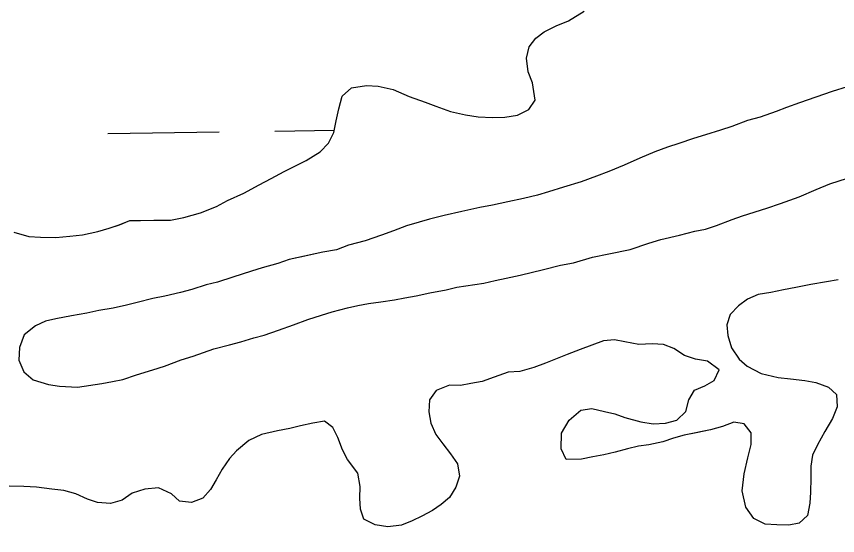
# Model space of a CAD drawing. Extents: x 3807117 to 3845308, y 337856 to 363736.
# Drawn here: x 3821539.5 to 3821776, y 345777.7 to 345927.2 of the extents above; entities that cross this region are included whole.
import ezdxf

# ---------------------------------------------------------------- set-up
doc = ezdxf.new("R2010")
doc.units = 0
for name, color, linetype in [('V-GRID-MAJR', 7, 'Continuous'), ('V-TOPO-SHOR', 7, 'Continuous'), ('V-WETL-SWMP', 7, 'Continuous')]:
    doc.layers.add(name, color=color, linetype=linetype)

msp = doc.modelspace()

# ---------------------------------------------------------------- linework, layer by layer
at = {"layer": 'V-GRID-MAJR'}
msp.add_spline([(3821974.84, 343440.35), (3821884.97, 349497.4), (3821795.06, 355557.53), (3821705.15, 361617.66), (3821705.1, 361620.74)], degree=3, dxfattribs=at)
at = {"layer": 'V-TOPO-SHOR'}
for points in [[(3821575.26, 345868.49), (3821579.14, 345868.54), (3821583.85, 345868.58), (3821587.73, 345869.3), (3821592.54, 345870.71), (3821597.11, 345872.5), (3821600.32, 345874.22), (3821604.97, 345876.31), (3821609.41, 345878.71), (3821612.84, 345880.51), (3821616.58, 345882.53), (3821619.87, 345884.25), (3821623, 345885.75), (3821626.97, 345888.22), (3821629.42, 345890.71), (3821630.97, 345893.82), (3821631.6, 345897.16), (3821632.32, 345900.58), (3821633.33, 345904.22), (3821636.02, 345906.7), (3821640.35, 345907.35), (3821643.7, 345907.17), (3821648.02, 345906.23), (3821652.57, 345904.21), (3821657.2, 345902.5), (3821660.31, 345901.34), (3821664.55, 345899.86), (3821668.88, 345898.91), (3821672.45, 345898.35), (3821676.63, 345898.16), (3821680.12, 345898.21), (3821683.78, 345898.79), (3821687.06, 345900.44), (3821688.91, 345903.16), (3821688.11, 345908.11), (3821686.92, 345911.31), (3821686.42, 345915.19), (3821687.21, 345918.46), (3821689.06, 345920.95), (3821691.5, 345922.76), (3821694.94, 345924.48), (3821698.45, 345925.97), (3821702.96, 345928.75)], [(3821778.74, 345906.99), (3821774.4, 345905.59), (3821769.67, 345903.95), (3821765.02, 345902.31), (3821761.28, 345901.05), (3821758.31, 345899.86), (3821753.66, 345898.22), (3821750.07, 345897.26), (3821745.5, 345895.55), (3821742.29, 345894.44), (3821737.95, 345893.1), (3821734.44, 345892.07), (3821730.25, 345890.66), (3821726.97, 345889.62), (3821723.31, 345888.21), (3821719.04, 345886.41), (3821714.53, 345884.4), (3821710.11, 345882.53), (3821706.6, 345881.19), (3821702.18, 345879.55), (3821697.07, 345878.08), (3821692.73, 345876.74), (3821689.6, 345875.78), (3821685.56, 345874.82), (3821680.99, 345873.87), (3821676.57, 345872.84), (3821672.92, 345872.19), (3821667.81, 345871.01), (3821662.71, 345869.91)], [(3821662.71, 345869.91), (3821658.45, 345868.81), (3821655.47, 345868), (3821651.89, 345866.88), (3821648.15, 345865.47), (3821644.65, 345864.21), (3821639.92, 345862.57), (3821635.12, 345861.32), (3821631.68, 345860.05), (3821627.73, 345859.33), (3821622.55, 345858.23), (3821618.05, 345857.27), (3821614.77, 345856.08), (3821610.28, 345854.83), (3821607.23, 345853.86), (3821601.81, 345852.16), (3821597.47, 345850.75), (3821594.19, 345849.94), (3821590.08, 345848.6), (3821586.8, 345847.72), (3821582.23, 345846.69), (3821578.8, 345845.96), (3821574.31, 345844.85), (3821571.18, 345844.12), (3821567.37, 345843.24), (3821563.26, 345842.51), (3821559.83, 345841.78), (3821555.42, 345840.98), (3821550.85, 345840.1), (3821547.88, 345839.44), (3821544.98, 345838.17), (3821541.76, 345835.54), (3821540.44, 345831.9), (3821540.26, 345828.25), (3821541.68, 345824.89), (3821544.39, 345822.59), (3821548.79, 345821.26), (3821551.98, 345820.78), (3821557.08, 345820.51), (3821564.08, 345821.52), (3821567.2, 345822.1), (3821570.17, 345822.68), (3821574.06, 345824.02), (3821578.79, 345825.43), (3821582.14, 345826.54), (3821586.95, 345828.33), (3821590.45, 345829.44), (3821596.4, 345831.52), (3821600.9, 345832.7), (3821604.1, 345833.51), (3821607.91, 345834.7), (3821610.88, 345835.43), (3821615, 345836.84), (3821619.27, 345838.41), (3821623.46, 345839.97), (3821627.35, 345841.23), (3821630.48, 345842.19), (3821634.9, 345843.3), (3821637.87, 345844.03), (3821640.91, 345844.54), (3821644.49, 345845.04), (3821648.37, 345845.62), (3821651.34, 345846.21), (3821654.62, 345846.79), (3821658.58, 345847.59), (3821663.22, 345848.47), (3821666.35, 345849.28), (3821674.11, 345850.43), (3821677.39, 345851.17), (3821680.51, 345851.83), (3821684.55, 345852.71), (3821691.25, 345854.32), (3821696.2, 345855.58), (3821699.94, 345856.23), (3821705.42, 345857.93), (3821710.07, 345858.88), (3821716.24, 345860.13), (3821721.58, 345861.91), (3821725.08, 345863.02), (3821730.49, 345864.2), (3821734.83, 345865.38), (3821737.96, 345865.96), (3821741.08, 345867), (3821745.58, 345868.71), (3821748.63, 345869.83), (3821755.57, 345871.98), (3821759.54, 345873.31), (3821764.87, 345875.25), (3821769.83, 345877.41), (3821773.72, 345879.05), (3821778.83, 345880.61)], [(3821538.81, 345865.06), (3821543.13, 345863.81), (3821546.48, 345863.63), (3821550.89, 345863.6), (3821554.92, 345863.94), (3821558.57, 345864.37), (3821562.99, 345865.32), (3821566.19, 345866.21), (3821569.17, 345867.17), (3821572.21, 345868.44), (3821575.26, 345868.49)], [(3821776.11, 345851.42), (3821772.76, 345850.76), (3821768.27, 345850.04), (3821763.93, 345849.16), (3821760.35, 345848.5), (3821756.77, 345847.77), (3821753.11, 345847.12), (3821750.06, 345845.77), (3821747.46, 345843.89), (3821745.08, 345841.41), (3821744.07, 345838.45), (3821744.35, 345835.33), (3821745.46, 345831.82), (3821747.64, 345828.53), (3821749.91, 345826.54), (3821754, 345824.45), (3821758.85, 345823.27), (3821762.42, 345822.86), (3821766.52, 345822.37), (3821769.71, 345821.82), (3821773.35, 345820.49), (3821775.62, 345818.34), (3821775.82, 345814.77), (3821774.5, 345811.43), (3821772.34, 345807.73), (3821770.18, 345803.87), (3821768.78, 345800.91), (3821768.3, 345797.72), (3821768.27, 345794.23), (3821768.17, 345790.27), (3821767.99, 345787.08), (3821767.35, 345783.51), (3821764.9, 345781.33), (3821761.93, 345780.74), (3821758.43, 345780.85), (3821755.09, 345781.03), (3821751.83, 345782.65), (3821749.58, 345785.94), (3821748.48, 345790.66), (3821749.05, 345795.52), (3821750.15, 345800.15), (3821751.09, 345803.95), (3821751.12, 345807.29), (3821749.09, 345809.89), (3821746.05, 345810.37), (3821742.85, 345809.11), (3821739.42, 345808.15), (3821735.23, 345807.34), (3821731.8, 345806.68), (3821728.75, 345805.8), (3821725.63, 345804.68), (3821721.59, 345803.88), (3821718.62, 345803.45), (3821715.5, 345802.71), (3821711.92, 345801.75), (3821708.64, 345801.02), (3821705.52, 345800.36), (3821702.24, 345799.7), (3821697.83, 345799.66), (3821696.41, 345802.72), (3821696.45, 345807.2), (3821698.68, 345810.98), (3821702.05, 345813.85), (3821705.25, 345814.28), (3821708.89, 345813.49), (3821711.85, 345812.78), (3821714.73, 345811.77), (3821719.29, 345810.51), (3821722.85, 345809.88), (3821726.43, 345810.07), (3821729.71, 345810.96), (3821732.24, 345813.45), (3821733.18, 345816.86), (3821734.79, 345819.59), (3821737.77, 345820.86), (3821740.44, 345822.36), (3821741.84, 345825.46), (3821738.51, 345827.92), (3821735.1, 345828.56), (3821731.91, 345829.57), (3821728.81, 345831.57), (3821725.85, 345832.74), (3821722.58, 345832.99), (3821718.71, 345832.8), (3821714.68, 345833.51), (3821711.72, 345834.07), (3821708.52, 345833.79), (3821705.24, 345832.6), (3821701.89, 345831.34)], [(3821701.89, 345831.34), (3821698.08, 345829.85), (3821695.18, 345828.73), (3821691.82, 345827.39), (3821688.54, 345826.12), (3821684.5, 345824.94), (3821681.15, 345824.74), (3821677.11, 345823.33), (3821673.6, 345822.14), (3821670.41, 345821.48), (3821667.36, 345820.97), (3821664.24, 345821), (3821660.35, 345819.51), (3821658.43, 345816.86), (3821658.25, 345813.37), (3821658.83, 345810.09), (3821660.25, 345806.81), (3821662.28, 345804.13), (3821664.54, 345801.3), (3821666.57, 345798.4), (3821667.07, 345794.82), (3821666.06, 345791.63), (3821664.21, 345788.68), (3821661.84, 345786.65), (3821659.31, 345784.99), (3821656.26, 345783.35), (3821653.51, 345782), (3821650.38, 345780.73), (3821646.5, 345780.23), (3821642.78, 345780.79), (3821639.6, 345782.49), (3821638.56, 345785.31), (3821638.43, 345788.51), (3821638.54, 345791.85), (3821637.81, 345795.66), (3821634.87, 345799.64), (3821633.45, 345802.46), (3821632.11, 345805.97), (3821630.61, 345808.87), (3821628.19, 345810.72), (3821624.92, 345810.14), (3821621.34, 345809.33), (3821618.29, 345808.52), (3821614.71, 345807.86), (3821610.06, 345806.83), (3821606.48, 345805.12), (3821602.88, 345802.18), (3821600.89, 345799.91), (3821598.73, 345796.81), (3821597.03, 345793.79), (3821595.41, 345790.98), (3821593.19, 345788.49), (3821589.91, 345787.23), (3821586.49, 345787.64), (3821584.15, 345789.79), (3821580.44, 345791.49), (3821576.48, 345791.14), (3821572.9, 345789.95), (3821569.99, 345787.92), (3821566.64, 345786.96), (3821562.92, 345787.22), (3821559.96, 345788.23), (3821556.63, 345789.78), (3821553.21, 345790.72), (3821549.72, 345791.13), (3821545.31, 345791.7), (3821541.66, 345791.88), (3821537.48, 345791.91)]]:
    msp.add_lwpolyline(points, dxfattribs=at)
at = {"layer": 'V-WETL-SWMP'}
for p, q in [((3821698.45, 345925.97), (3821702.96, 345928.75)), ((3821694.94, 345924.48), (3821698.45, 345925.97)), ((3821691.5, 345922.76), (3821694.94, 345924.48)), ((3821687.21, 345918.46), (3821689.05, 345920.95)), ((3821689.05, 345920.95), (3821691.5, 345922.76)), ((3821686.42, 345915.19), (3821687.21, 345918.46)), ((3821686.92, 345911.31), (3821686.42, 345915.19)), ((3821688.11, 345908.11), (3821686.92, 345911.31)), ((3821633.34, 345904.22), (3821636.02, 345906.7)), ((3821636.02, 345906.7), (3821640.36, 345907.35)), ((3821640.36, 345907.35), (3821643.7, 345907.17)), ((3821643.7, 345907.17), (3821648.03, 345906.23)), ((3821688.91, 345903.16), (3821688.11, 345908.11)), ((3821778.74, 345906.99), (3821774.4, 345905.58)), ((3821632.32, 345900.58), (3821633.34, 345904.22)), ((3821648.03, 345906.23), (3821652.57, 345904.21)), ((3821652.57, 345904.21), (3821657.2, 345902.5)), ((3821774.4, 345905.58), (3821769.67, 345903.95)), ((3821657.2, 345902.5), (3821660.31, 345901.34)), ((3821687.06, 345900.44), (3821688.91, 345903.16)), ((3821765.02, 345902.31), (3821761.28, 345901.05)), ((3821769.67, 345903.95), (3821765.02, 345902.31)), ((3821631.61, 345897.16), (3821632.32, 345900.58)), ((3821660.31, 345901.34), (3821664.55, 345899.86)), ((3821664.55, 345899.86), (3821668.88, 345898.91)), ((3821683.78, 345898.79), (3821687.06, 345900.44)), ((3821758.31, 345899.86), (3821753.65, 345898.22)), ((3821761.28, 345901.05), (3821758.31, 345899.86)), ((3821630.97, 345893.82), (3821631.61, 345897.16)), ((3821668.88, 345898.91), (3821672.45, 345898.35)), ((3821672.45, 345898.35), (3821676.63, 345898.16)), ((3821676.63, 345898.16), (3821680.13, 345898.21)), ((3821680.13, 345898.21), (3821683.78, 345898.79)), ((3821750.07, 345897.26), (3821745.5, 345895.55)), ((3821753.65, 345898.22), (3821750.07, 345897.26)), ((3821745.5, 345895.55), (3821742.29, 345894.44)), ((3821565.9, 345893.47), (3821597.9, 345893.95)), ((3821613.9, 345894.19), (3821631.09, 345894.45)), ((3821629.42, 345890.71), (3821630.97, 345893.82)), ((3821737.95, 345893.11), (3821734.44, 345892.07)), ((3821742.29, 345894.44), (3821737.95, 345893.11)), ((3821626.97, 345888.22), (3821629.42, 345890.71)), ((3821730.25, 345890.66), (3821726.97, 345889.62)), ((3821734.44, 345892.07), (3821730.25, 345890.66)), ((3821623, 345885.75), (3821626.97, 345888.22)), ((3821723.31, 345888.21), (3821719.04, 345886.41)), ((3821726.97, 345889.62), (3821723.31, 345888.21)), ((3821619.87, 345884.25), (3821623, 345885.75)), ((3821719.04, 345886.41), (3821714.53, 345884.4)), ((3821616.58, 345882.53), (3821619.87, 345884.25)), ((3821714.53, 345884.4), (3821710.11, 345882.53)), ((3821609.41, 345878.71), (3821612.84, 345880.51)), ((3821612.84, 345880.51), (3821616.58, 345882.53)), ((3821706.6, 345881.19), (3821702.18, 345879.56)), ((3821710.11, 345882.53), (3821706.6, 345881.19)), ((3821773.72, 345879.05), (3821778.83, 345880.61)), ((3821604.98, 345876.31), (3821609.41, 345878.71)), ((3821702.18, 345879.56), (3821697.07, 345878.08)), ((3821769.83, 345877.41), (3821773.72, 345879.05)), ((3821600.32, 345874.22), (3821604.98, 345876.31)), ((3821689.6, 345875.78), (3821685.56, 345874.82)), ((3821692.73, 345876.74), (3821689.6, 345875.78)), ((3821697.07, 345878.08), (3821692.73, 345876.74)), ((3821764.87, 345875.25), (3821769.83, 345877.41)), ((3821597.11, 345872.5), (3821600.32, 345874.22)), ((3821680.99, 345873.87), (3821676.57, 345872.84)), ((3821685.56, 345874.82), (3821680.99, 345873.87)), ((3821759.54, 345873.31), (3821764.87, 345875.25)), ((3821592.54, 345870.71), (3821597.11, 345872.5)), ((3821667.82, 345871.01), (3821662.71, 345869.91)), ((3821672.92, 345872.19), (3821667.82, 345871.01)), ((3821676.57, 345872.84), (3821672.92, 345872.19)), ((3821748.63, 345869.83), (3821755.57, 345871.98)), ((3821755.57, 345871.98), (3821759.54, 345873.31)), ((3821583.85, 345868.58), (3821587.73, 345869.31)), ((3821587.73, 345869.31), (3821592.54, 345870.71)), ((3821658.45, 345868.81), (3821655.47, 345868)), ((3821662.71, 345869.91), (3821658.45, 345868.81)), ((3821741.08, 345867), (3821745.58, 345868.71)), ((3821745.58, 345868.71), (3821748.63, 345869.83)), ((3821566.19, 345866.21), (3821569.16, 345867.17)), ((3821569.16, 345867.17), (3821572.22, 345868.44)), ((3821572.22, 345868.44), (3821575.26, 345868.49)), ((3821575.26, 345868.49), (3821579.14, 345868.54)), ((3821579.14, 345868.54), (3821583.85, 345868.58)), ((3821651.89, 345866.88), (3821648.15, 345865.47)), ((3821655.47, 345868), (3821651.89, 345866.88)), ((3821737.96, 345865.96), (3821741.08, 345867)), ((3821538.81, 345865.06), (3821543.13, 345863.81)), ((3821550.89, 345863.6), (3821554.92, 345863.94)), ((3821554.92, 345863.94), (3821558.57, 345864.37)), ((3821558.57, 345864.37), (3821562.99, 345865.32)), ((3821562.99, 345865.32), (3821566.19, 345866.21)), ((3821644.65, 345864.21), (3821639.92, 345862.57)), ((3821648.15, 345865.47), (3821644.65, 345864.21)), ((3821725.08, 345863.02), (3821730.49, 345864.2)), ((3821730.49, 345864.2), (3821734.83, 345865.38)), ((3821734.83, 345865.38), (3821737.96, 345865.96)), ((3821543.13, 345863.81), (3821546.48, 345863.63)), ((3821546.48, 345863.63), (3821550.89, 345863.6)), ((3821639.92, 345862.57), (3821635.12, 345861.32)), ((3821716.24, 345860.13), (3821721.58, 345861.91)), ((3821721.58, 345861.91), (3821725.08, 345863.02)), ((3821627.73, 345859.32), (3821618.05, 345857.27)), ((3821631.69, 345860.05), (3821627.73, 345859.32)), ((3821635.12, 345861.32), (3821631.69, 345860.05)), ((3821710.07, 345858.89), (3821716.24, 345860.13)), ((3821618.05, 345857.27), (3821614.77, 345856.08)), ((3821699.94, 345856.23), (3821705.42, 345857.93)), ((3821705.42, 345857.93), (3821710.07, 345858.89)), ((3821610.28, 345854.83), (3821607.23, 345853.86)), ((3821614.77, 345856.08), (3821610.28, 345854.83)), ((3821691.25, 345854.32), (3821696.2, 345855.58)), ((3821696.2, 345855.58), (3821699.94, 345856.23)), ((3821601.81, 345852.16), (3821597.47, 345850.75)), ((3821607.23, 345853.86), (3821601.81, 345852.16)), ((3821680.51, 345851.83), (3821684.55, 345852.71)), ((3821684.55, 345852.71), (3821691.25, 345854.32)), ((3821594.19, 345849.94), (3821590.08, 345848.6)), ((3821597.47, 345850.75), (3821594.19, 345849.94)), ((3821666.35, 345849.28), (3821674.11, 345850.43)), ((3821674.11, 345850.43), (3821677.39, 345851.17)), ((3821677.39, 345851.17), (3821680.51, 345851.83)), ((3821768.27, 345850.04), (3821763.93, 345849.16)), ((3821772.76, 345850.76), (3821768.27, 345850.04)), ((3821776.11, 345851.42), (3821772.76, 345850.76)), ((3821586.8, 345847.72), (3821582.23, 345846.69)), ((3821590.08, 345848.6), (3821586.8, 345847.72)), ((3821654.62, 345846.79), (3821658.58, 345847.59)), ((3821658.58, 345847.59), (3821663.22, 345848.47)), ((3821663.22, 345848.47), (3821666.35, 345849.28)), ((3821756.77, 345847.77), (3821753.11, 345847.12)), ((3821760.35, 345848.5), (3821756.77, 345847.77)), ((3821763.93, 345849.16), (3821760.35, 345848.5)), ((3821578.8, 345845.96), (3821574.31, 345844.85)), ((3821582.23, 345846.69), (3821578.8, 345845.96)), ((3821640.91, 345844.54), (3821644.49, 345845.05)), ((3821644.49, 345845.05), (3821648.37, 345845.62)), ((3821648.37, 345845.62), (3821651.34, 345846.21)), ((3821651.34, 345846.21), (3821654.62, 345846.79)), ((3821750.06, 345845.77), (3821747.46, 345843.89)), ((3821753.11, 345847.12), (3821750.06, 345845.77)), ((3821567.37, 345843.24), (3821563.26, 345842.51)), ((3821571.18, 345844.12), (3821567.37, 345843.24)), ((3821574.31, 345844.85), (3821571.18, 345844.12)), ((3821630.48, 345842.19), (3821634.9, 345843.3)), ((3821634.9, 345843.3), (3821637.87, 345844.03)), ((3821637.87, 345844.03), (3821640.91, 345844.54)), ((3821747.46, 345843.89), (3821745.08, 345841.4)), ((3821555.42, 345840.98), (3821550.85, 345840.1)), ((3821559.83, 345841.78), (3821555.42, 345840.98)), ((3821563.26, 345842.51), (3821559.83, 345841.78)), ((3821623.46, 345839.97), (3821627.35, 345841.23)), ((3821627.35, 345841.23), (3821630.48, 345842.19)), ((3821745.08, 345841.4), (3821744.07, 345838.45)), ((3821544.98, 345838.17), (3821541.76, 345835.54)), ((3821547.88, 345839.44), (3821544.98, 345838.17)), ((3821550.85, 345840.1), (3821547.88, 345839.44)), ((3821615, 345836.84), (3821619.27, 345838.41)), ((3821619.27, 345838.41), (3821623.46, 345839.97)), ((3821744.07, 345838.45), (3821744.35, 345835.33)), ((3821541.76, 345835.54), (3821540.44, 345831.9)), ((3821610.88, 345835.43), (3821615, 345836.84)), ((3821600.9, 345832.7), (3821604.1, 345833.51)), ((3821604.1, 345833.51), (3821607.91, 345834.7)), ((3821607.91, 345834.7), (3821610.88, 345835.43)), ((3821708.53, 345833.79), (3821705.25, 345832.6)), ((3821711.72, 345834.07), (3821708.53, 345833.79)), ((3821714.68, 345833.51), (3821711.72, 345834.07)), ((3821718.71, 345832.8), (3821714.68, 345833.51)), ((3821744.35, 345835.33), (3821745.46, 345831.82)), ((3821540.44, 345831.9), (3821540.26, 345828.25)), ((3821590.45, 345829.44), (3821596.4, 345831.52)), ((3821596.4, 345831.52), (3821600.9, 345832.7)), ((3821701.89, 345831.34), (3821698.08, 345829.85)), ((3821705.25, 345832.6), (3821701.89, 345831.34)), ((3821722.59, 345832.99), (3821718.71, 345832.8)), ((3821725.85, 345832.74), (3821722.59, 345832.99)), ((3821728.81, 345831.58), (3821725.85, 345832.74)), ((3821731.91, 345829.57), (3821728.81, 345831.58)), ((3821745.46, 345831.82), (3821747.64, 345828.53)), ((3821586.95, 345828.33), (3821590.45, 345829.44)), ((3821695.18, 345828.73), (3821691.82, 345827.39)), ((3821698.08, 345829.85), (3821695.18, 345828.73)), ((3821735.1, 345828.56), (3821731.91, 345829.57)), ((3821738.51, 345827.92), (3821735.1, 345828.56)), ((3821747.64, 345828.53), (3821749.91, 345826.54)), ((3821540.26, 345828.25), (3821541.68, 345824.89)), ((3821578.79, 345825.43), (3821582.14, 345826.54)), ((3821582.14, 345826.54), (3821586.95, 345828.33)), ((3821688.54, 345826.12), (3821684.5, 345824.94)), ((3821691.82, 345827.39), (3821688.54, 345826.12)), ((3821741.84, 345825.46), (3821738.51, 345827.92)), ((3821749.91, 345826.54), (3821754, 345824.45)), ((3821541.68, 345824.89), (3821544.4, 345822.59)), ((3821570.17, 345822.68), (3821574.06, 345824.02)), ((3821574.06, 345824.02), (3821578.79, 345825.43)), ((3821681.15, 345824.74), (3821677.11, 345823.33)), ((3821684.5, 345824.94), (3821681.15, 345824.74)), ((3821740.44, 345822.36), (3821741.84, 345825.46)), ((3821754, 345824.45), (3821758.85, 345823.27)), ((3821544.4, 345822.59), (3821548.79, 345821.26)), ((3821557.08, 345820.51), (3821564.08, 345821.52)), ((3821564.08, 345821.52), (3821567.2, 345822.1)), ((3821567.2, 345822.1), (3821570.17, 345822.68)), ((3821670.41, 345821.48), (3821667.36, 345820.97)), ((3821673.61, 345822.14), (3821670.41, 345821.48)), ((3821677.11, 345823.33), (3821673.61, 345822.14)), ((3821737.77, 345820.86), (3821740.44, 345822.36)), ((3821758.85, 345823.27), (3821762.42, 345822.86)), ((3821762.42, 345822.86), (3821766.53, 345822.37)), ((3821766.53, 345822.37), (3821769.71, 345821.82)), ((3821769.71, 345821.82), (3821773.35, 345820.49)), ((3821548.79, 345821.26), (3821551.98, 345820.78)), ((3821551.98, 345820.78), (3821557.08, 345820.51)), ((3821660.35, 345819.51), (3821658.43, 345816.86)), ((3821664.24, 345821), (3821660.35, 345819.51)), ((3821667.36, 345820.97), (3821664.24, 345821)), ((3821733.18, 345816.86), (3821734.8, 345819.59)), ((3821734.8, 345819.59), (3821737.77, 345820.86)), ((3821773.35, 345820.49), (3821775.62, 345818.35)), ((3821658.43, 345816.86), (3821658.25, 345813.37)), ((3821732.24, 345813.45), (3821733.18, 345816.86)), ((3821775.62, 345818.35), (3821775.82, 345814.77)), ((3821702.05, 345813.85), (3821705.25, 345814.28)), ((3821705.25, 345814.28), (3821708.89, 345813.49)), ((3821775.82, 345814.77), (3821774.5, 345811.44)), ((3821658.25, 345813.37), (3821658.83, 345810.09)), ((3821698.68, 345810.98), (3821702.05, 345813.85)), ((3821708.89, 345813.49), (3821711.85, 345812.78)), ((3821711.85, 345812.78), (3821714.73, 345811.77)), ((3821729.71, 345810.96), (3821732.24, 345813.45)), ((3821624.92, 345810.14), (3821621.34, 345809.33)), ((3821628.19, 345810.72), (3821624.92, 345810.14)), ((3821630.61, 345808.87), (3821628.19, 345810.72)), ((3821658.83, 345810.09), (3821660.25, 345806.81)), ((3821696.45, 345807.2), (3821698.68, 345810.98)), ((3821714.73, 345811.77), (3821719.29, 345810.51)), ((3821719.29, 345810.51), (3821722.85, 345809.88)), ((3821722.85, 345809.88), (3821726.43, 345810.08)), ((3821726.43, 345810.08), (3821729.71, 345810.96)), ((3821746.05, 345810.37), (3821742.85, 345809.11)), ((3821749.09, 345809.89), (3821746.05, 345810.37)), ((3821751.12, 345807.29), (3821749.09, 345809.89)), ((3821774.5, 345811.44), (3821772.34, 345807.73)), ((3821614.71, 345807.86), (3821610.07, 345806.84)), ((3821618.29, 345808.52), (3821614.71, 345807.86)), ((3821621.34, 345809.33), (3821618.29, 345808.52)), ((3821632.11, 345805.97), (3821630.61, 345808.87)), ((3821696.41, 345802.72), (3821696.45, 345807.2)), ((3821739.42, 345808.15), (3821731.8, 345806.69)), ((3821742.85, 345809.11), (3821739.42, 345808.15)), ((3821751.09, 345803.95), (3821751.12, 345807.29)), ((3821772.34, 345807.73), (3821770.18, 345803.87)), ((3821606.48, 345805.12), (3821602.88, 345802.18)), ((3821610.07, 345806.84), (3821606.48, 345805.12)), ((3821633.45, 345802.46), (3821632.11, 345805.97)), ((3821660.25, 345806.81), (3821662.28, 345804.13)), ((3821728.75, 345805.8), (3821725.63, 345804.68)), ((3821731.8, 345806.69), (3821728.75, 345805.8)), ((3821634.87, 345799.64), (3821633.45, 345802.46)), ((3821662.28, 345804.13), (3821664.54, 345801.3)), ((3821697.83, 345799.66), (3821696.41, 345802.72)), ((3821715.5, 345802.71), (3821711.92, 345801.75)), ((3821718.62, 345803.45), (3821715.5, 345802.71)), ((3821721.59, 345803.88), (3821718.62, 345803.45)), ((3821725.63, 345804.68), (3821721.59, 345803.88)), ((3821750.15, 345800.15), (3821751.09, 345803.95)), ((3821770.18, 345803.87), (3821768.78, 345800.91)), ((3821602.88, 345802.18), (3821600.89, 345799.91)), ((3821664.54, 345801.3), (3821666.57, 345798.39)), ((3821705.52, 345800.36), (3821702.24, 345799.7)), ((3821708.64, 345801.02), (3821705.52, 345800.36)), ((3821711.92, 345801.75), (3821708.64, 345801.02)), ((3821749.05, 345795.52), (3821750.15, 345800.15)), ((3821768.78, 345800.91), (3821768.3, 345797.72)), ((3821600.89, 345799.91), (3821598.73, 345796.81)), ((3821637.81, 345795.66), (3821634.87, 345799.64)), ((3821666.57, 345798.39), (3821667.07, 345794.82)), ((3821702.24, 345799.7), (3821697.83, 345799.66)), ((3821768.3, 345797.72), (3821768.27, 345794.23)), ((3821598.73, 345796.81), (3821597.03, 345793.79)), ((3821638.54, 345791.85), (3821637.81, 345795.66)), ((3821748.48, 345790.66), (3821749.05, 345795.52)), ((3821597.03, 345793.79), (3821595.42, 345790.99)), ((3821667.07, 345794.82), (3821666.06, 345791.63)), ((3821768.27, 345794.23), (3821768.17, 345790.27)), ((3821541.66, 345791.88), (3821537.48, 345791.91)), ((3821545.31, 345791.7), (3821541.66, 345791.88)), ((3821549.72, 345791.13), (3821545.31, 345791.7)), ((3821553.21, 345790.72), (3821549.72, 345791.13)), ((3821556.63, 345789.78), (3821553.21, 345790.72)), ((3821576.48, 345791.14), (3821572.9, 345789.95)), ((3821580.44, 345791.49), (3821576.48, 345791.14)), ((3821584.15, 345789.79), (3821580.44, 345791.49)), ((3821595.42, 345790.99), (3821593.19, 345788.5)), ((3821638.43, 345788.51), (3821638.54, 345791.85)), ((3821666.06, 345791.63), (3821664.21, 345788.68)), ((3821749.58, 345785.94), (3821748.48, 345790.66)), ((3821559.96, 345788.23), (3821556.63, 345789.78)), ((3821572.9, 345789.95), (3821569.99, 345787.92)), ((3821586.49, 345787.64), (3821584.15, 345789.79)), ((3821593.19, 345788.5), (3821589.91, 345787.23)), ((3821638.56, 345785.31), (3821638.43, 345788.51)), ((3821664.21, 345788.68), (3821661.84, 345786.65)), ((3821768.17, 345790.27), (3821767.99, 345787.08)), ((3821562.92, 345787.22), (3821559.96, 345788.23)), ((3821566.64, 345786.96), (3821562.92, 345787.22)), ((3821569.99, 345787.92), (3821566.64, 345786.96)), ((3821589.91, 345787.23), (3821586.49, 345787.64)), ((3821661.84, 345786.65), (3821659.31, 345784.99)), ((3821751.83, 345782.65), (3821749.58, 345785.94)), ((3821767.99, 345787.08), (3821767.35, 345783.51)), ((3821639.6, 345782.49), (3821638.56, 345785.31)), ((3821659.31, 345784.99), (3821656.26, 345783.35)), ((3821767.35, 345783.51), (3821764.9, 345781.33)), ((3821642.78, 345780.79), (3821639.6, 345782.49)), ((3821653.51, 345782), (3821650.38, 345780.73)), ((3821656.26, 345783.35), (3821653.51, 345782)), ((3821755.09, 345781.03), (3821751.83, 345782.65)), ((3821764.9, 345781.33), (3821761.93, 345780.74)), ((3821646.5, 345780.23), (3821642.78, 345780.79)), ((3821650.38, 345780.73), (3821646.5, 345780.23)), ((3821758.43, 345780.85), (3821755.09, 345781.03)), ((3821761.93, 345780.74), (3821758.43, 345780.85))]:
    msp.add_line(p, q, dxfattribs=at)

doc.saveas('drawing.dxf')
